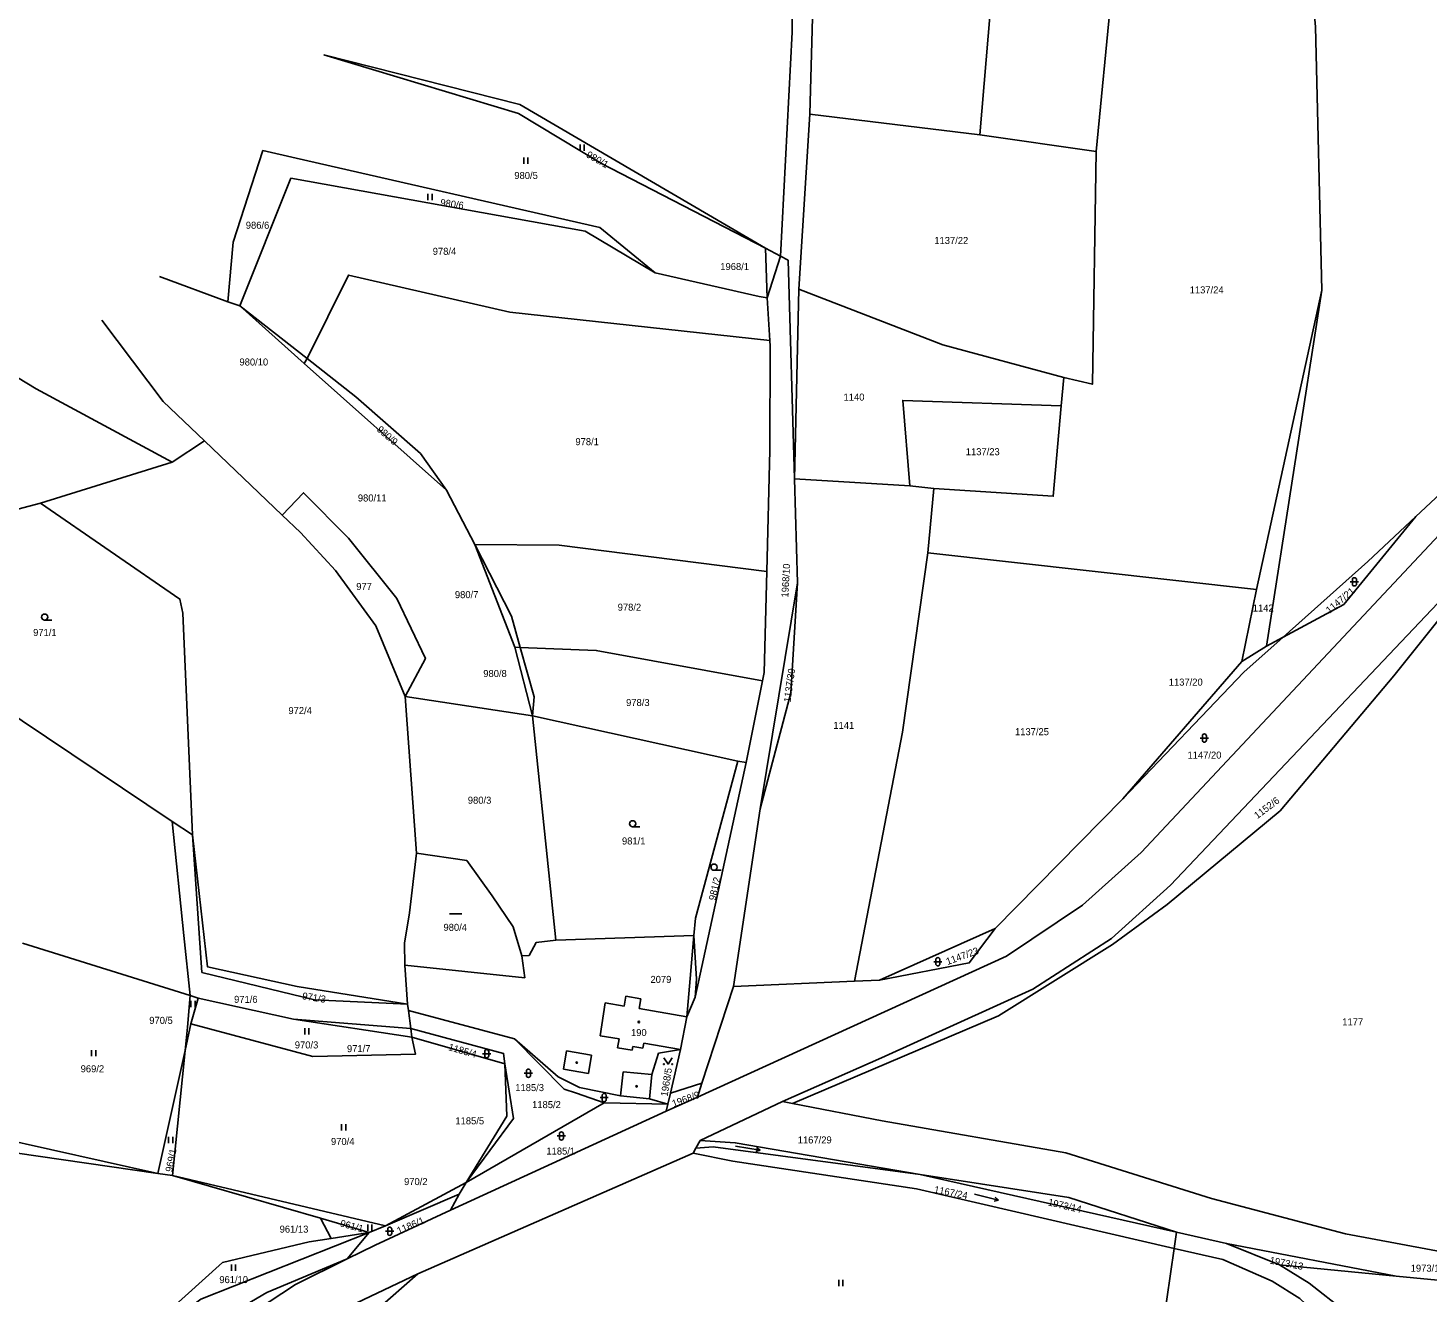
# Model space of a CAD drawing. Extents: x -793666 to -785424, y -1118958 to -1108761.
# Drawn here: x -787837.4 to -787498.3, y -1116254.2 to -1115948 of the extents above; entities that cross this region are included whole.
import ezdxf

# ---------------------------------------------------------------- set-up
doc = ezdxf.new("R2010")
doc.units = 0
for name, color, linetype in [('Hranice parcel', 7, 'Continuous'), ('Parcelní čísla', 7, 'Continuous'), ('Vnitřní kresba', 7, 'Continuous'), ('Značky budov', 7, 'Continuous'), ('Značky kultur', 7, 'Continuous')]:
    doc.layers.add(name, color=color, linetype=linetype)

msp = doc.modelspace()

# ---------------------------------------------------------------- linework, layer by layer
at = {"layer": 'Hranice parcel'}
for p, q in [((-787574.75, -1115936.92), (-787578.66, -1115977.84)), ((-787648.01, -1115968.79), (-787650.73, -1116011.16)), ((-787606.89, -1115973.8), (-787648.01, -1115968.79)), ((-787578.66, -1115977.84), (-787606.89, -1115973.8)), ((-787773.7, -1115984.33), (-787786.1, -1116015.24)), ((-787655.11, -1116003.2), (-787658.77, -1116001.28)), ((-787658.77, -1116001.28), (-787658.34, -1116013.28)), ((-787658.34, -1116013.28), (-787655.11, -1116003.2)), ((-787788.94, -1116014.2), (-787805.49, -1116008.13)), ((-787651.71, -1116057.06), (-787650.73, -1116011.16)), ((-787539.85, -1116083.9), (-787524.02, -1116011.41)), ((-787524.02, -1116011.41), (-787537.46, -1116097.58)), ((-787786.1, -1116015.24), (-787788.94, -1116014.2)), ((-787786.1, -1116015.24), (-787769.79, -1116027.99)), ((-787786.1, -1116015.24), (-787770.47, -1116029.13)), ((-787657.75, -1116023.59), (-787658.34, -1116013.28)), ((-787769.79, -1116027.99), (-787770.47, -1116029.13)), ((-787770.47, -1116029.13), (-787735.99, -1116059.79)), ((-787586.51, -1116032.57), (-787587.17, -1116039.4)), ((-787802.47, -1116053.02), (-787794.63, -1116047.86)), ((-787775.79, -1116065.87), (-787794.63, -1116047.86)), ((-787834.34, -1116062.94), (-787802.47, -1116053.02)), ((-787650.98, -1116082.27), (-787651.71, -1116057.06)), ((-787651.71, -1116057.06), (-787623.77, -1116058.82)), ((-787623.77, -1116058.82), (-787617.96, -1116059.4)), ((-787617.96, -1116059.4), (-787619.48, -1116074.96)), ((-787735.99, -1116059.79), (-787729.19, -1116073.01)), ((-787729.19, -1116073.01), (-787719.43, -1116097.87)), ((-787619.48, -1116074.96), (-787539.85, -1116083.9)), ((-787893.4, -1116079.01), (-787802.44, -1116140.05)), ((-787660.06, -1116136.96), (-787650.98, -1116082.27)), ((-787543.44, -1116101.31), (-787539.85, -1116083.9)), ((-787533.4, -1116095.41), (-787537.46, -1116097.58)), ((-787719.43, -1116097.87), (-787718.14, -1116097.92)), ((-787719.43, -1116097.87), (-787715.2, -1116114.43)), ((-787537.46, -1116097.58), (-787543.44, -1116101.31)), ((-787543.44, -1116101.31), (-787572.26, -1116134.58)), ((-787663.43, -1116125.75), (-787659.51, -1116105.95)), ((-787746.02, -1116109.78), (-787715.2, -1116114.43)), ((-787743.28, -1116147.67), (-787746.02, -1116109.78)), ((-787709.57, -1116168.73), (-787715.2, -1116114.43)), ((-787715.2, -1116114.43), (-787665.44, -1116125.4)), ((-787663.43, -1116125.75), (-787675.77, -1116182.6)), ((-787665.44, -1116125.4), (-787663.43, -1116125.75)), ((-787666.55, -1116180), (-787660.06, -1116136.96)), ((-787603.11, -1116165.92), (-787572.26, -1116134.58)), ((-787797.51, -1116143.25), (-787802.44, -1116140.05)), ((-787676.11, -1116167.64), (-787709.57, -1116168.73)), ((-787631.16, -1116178.45), (-787603.11, -1116165.92)), ((-787798.06, -1116182.18), (-787838.71, -1116169.51)), ((-787746.08, -1116174.83), (-787745.42, -1116184.24)), ((-787674.18, -1116203.4), (-787666.55, -1116180)), ((-787666.55, -1116180), (-787637.19, -1116178.71)), ((-787637.19, -1116178.71), (-787631.16, -1116178.45)), ((-787796.17, -1116182.77), (-787798.06, -1116182.18)), ((-787796.17, -1116182.77), (-787797.9, -1116189.03)), ((-787773.1, -1116187.86), (-787796.17, -1116182.77)), ((-787745.42, -1116184.24), (-787745.24, -1116185.79)), ((-787675.77, -1116182.6), (-787677.82, -1116187.32)), ((-787744.41, -1116192.25), (-787773.1, -1116187.86)), ((-787773.1, -1116187.86), (-787744.68, -1116190.18)), ((-787744.68, -1116190.18), (-787745.24, -1116185.79)), ((-787745.24, -1116185.79), (-787719.58, -1116192.65)), ((-787679.36, -1116195.24), (-787677.82, -1116187.32)), ((-787797.9, -1116189.03), (-787799.32, -1116195.48)), ((-787744.41, -1116192.25), (-787744.68, -1116190.18)), ((-787721.9, -1116198.72), (-787744.41, -1116192.25)), ((-787707.53, -1116204.84), (-787719.58, -1116192.65)), ((-787799.32, -1116195.48), (-787805.89, -1116225.23)), ((-787802.38, -1116225.73), (-787799.32, -1116195.48)), ((-787681.78, -1116205.83), (-787679.36, -1116195.24)), ((-787674.18, -1116203.4), (-787681.78, -1116205.83)), ((-787675.26, -1116206.73), (-787674.18, -1116203.4)), ((-787697.84, -1116208.1), (-787731.25, -1116227.42)), ((-787682.38, -1116208.47), (-787697.84, -1116208.1)), ((-787686.84, -1116207.16), (-787682.38, -1116208.47)), ((-787682.81, -1116210.19), (-787675.26, -1116206.73)), ((-787682.81, -1116210.19), (-787682.38, -1116208.47)), ((-787682.38, -1116208.47), (-787681.78, -1116205.83)), ((-787654.66, -1116207.8), (-787674.57, -1116217.24)), ((-787652.2, -1116208.28), (-787654.66, -1116207.8)), ((-787735.04, -1116234.09), (-787682.81, -1116210.19)), ((-787848.84, -1116215.69), (-787805.89, -1116225.23)), ((-787674.57, -1116217.24), (-787675.63, -1116219.15)), ((-787676.29, -1116220.33), (-787742.96, -1116249.55)), ((-787675.63, -1116219.15), (-787676.29, -1116220.33)), ((-787802.38, -1116225.73), (-787805.89, -1116225.23)), ((-787621.31, -1116225.46), (-787559.21, -1116239.45)), ((-787750.79, -1116237.9), (-787802.38, -1116225.73)), ((-787802.38, -1116225.73), (-787766.56, -1116236.08)), ((-787731.25, -1116227.42), (-787750.79, -1116237.9)), ((-787732.98, -1116230.23), (-787731.25, -1116227.42)), ((-787750.79, -1116237.9), (-787732.98, -1116230.23)), ((-787732.98, -1116230.23), (-787735.04, -1116234.09)), ((-787766.56, -1116236.08), (-787754.78, -1116239.49)), ((-787763.97, -1116240.95), (-787766.56, -1116236.08)), ((-787754.78, -1116239.49), (-787750.79, -1116237.9)), ((-787763.97, -1116240.95), (-787769.29, -1116241.8)), ((-787754.78, -1116239.49), (-787763.97, -1116240.95)), ((-787754.78, -1116239.49), (-787760.04, -1116245.94)), ((-787559.21, -1116239.45), (-787559.79, -1116243.37)), ((-787559.21, -1116239.45), (-787547.16, -1116242.17)), ((-787506.03, -1116250.09), (-787547.16, -1116242.17)), ((-787547.16, -1116242.17), (-787534.26, -1116247.37)), ((-787559.79, -1116243.37), (-787564.29, -1116273.91)), ((-787534.26, -1116247.37), (-787506.03, -1116250.09)), ((-787742.96, -1116249.55), (-787752.92, -1116258.26))]:
    msp.add_line(p, q, dxfattribs=at)
for points in [[(-787648.01, -1115968.79), (-787646.25, -1115904.58), (-787646.71, -1115898.69), (-787647.16, -1115892.89), (-787649.9, -1115857.77), (-787647.35, -1115836.06), (-787632.09, -1115810.96), (-787616.59, -1115795.54), (-787599.31, -1115785.58)], [(-787599.31, -1115785.58), (-787601.11, -1115906.76), (-787603.32, -1115932.39), (-787603.75, -1115937.39), (-787606.89, -1115973.8)], [(-787655.11, -1116003.2), (-787652.28, -1115948.92), (-787652.16, -1115924.68)], [(-787526.57, -1115936.85), (-787525.6, -1115947.69), (-787524.02, -1116011.41)], [(-787658.77, -1116001.28), (-787718.26, -1115966.49), (-787765.71, -1115954.42)], [(-787765.71, -1115954.42), (-787718.58, -1115968.68), (-787698.62, -1115980.69), (-787658.77, -1116001.28)], [(-787675.26, -1116206.73), (-787600.41, -1116172.62), (-787582, -1116160.25), (-787567.76, -1116147.56), (-787469.88, -1116043.22), (-787457.91, -1116032.96), (-787447.04, -1116026.95), (-787393.37, -1116002.51), (-787369.54, -1115990.64), (-787347.67, -1115976.77), (-787317.55, -1115952.64)], [(-787962.96, -1115959.92), (-787897.58, -1115997.65), (-787835.38, -1116035.31), (-787802.47, -1116053.02)], [(-787788.94, -1116014.2), (-787787.66, -1115999.8), (-787780.46, -1115977.62), (-787772.4, -1115979.46)], [(-787586.51, -1116032.57), (-787579.6, -1116034.2), (-787578.66, -1115977.84)], [(-787772.4, -1115979.46), (-787698.92, -1115996.26), (-787685.47, -1116007.21)], [(-787685.47, -1116007.21), (-787702.45, -1115997.15), (-787773.7, -1115984.33)], [(-787651.71, -1116057.06), (-787653.25, -1116004.18), (-787655.11, -1116003.2)], [(-787657.75, -1116023.59), (-787720.66, -1116016.73), (-787759.71, -1116007.77), (-787769.79, -1116027.99)], [(-787658.34, -1116013.28), (-787660.31, -1116012.93), (-787685.47, -1116007.21)], [(-787501.26, -1116066.24), (-787473.62, -1116040.37), (-787427.18, -1116007.54)], [(-787650.73, -1116011.16), (-787615.79, -1116024.61), (-787586.51, -1116032.57)], [(-787794.63, -1116047.86), (-787804.59, -1116038.34), (-787819.52, -1116018.7)], [(-787658.47, -1116079.48), (-787657.7, -1116050.18), (-787657.67, -1116024.95), (-787657.75, -1116023.59)], [(-787769.79, -1116027.99), (-787757.99, -1116037.22), (-787742.34, -1116050.95), (-787735.99, -1116059.79)], [(-787587.17, -1116039.4), (-787625.54, -1116038.1), (-787623.77, -1116058.82)], [(-787617.96, -1116059.4), (-787589.09, -1116061.3), (-787587.17, -1116039.4)], [(-787882.08, -1116075.64), (-787850.91, -1116067.35), (-787834.34, -1116062.94)], [(-787834.34, -1116062.94), (-787800.59, -1116086.2), (-787799.86, -1116089.62), (-787797.51, -1116143.25)], [(-787746.02, -1116109.78), (-787741.13, -1116100.54), (-787748.05, -1116086.08), (-787759.74, -1116071.43), (-787770.65, -1116060.46), (-787775.79, -1116065.87)], [(-787746.02, -1116109.78), (-787753.15, -1116092.63), (-787762.9, -1116079.3), (-787771.35, -1116070.11), (-787775.79, -1116065.87)], [(-787473.87, -1116063.94), (-787560.71, -1116155.42), (-787574.94, -1116168.36), (-787594.04, -1116180.66), (-787630.64, -1116197.22), (-787654.66, -1116207.8)], [(-787652.2, -1116208.28), (-787602.33, -1116187.11), (-787574.76, -1116169.78), (-787561.49, -1116160.11), (-787534.14, -1116137.42), (-787506.58, -1116104.81), (-787473.87, -1116063.94)], [(-787533.4, -1116095.41), (-787512.9, -1116077.13), (-787501.26, -1116066.24)], [(-787501.26, -1116066.24), (-787518.72, -1116087.54), (-787533.4, -1116095.41)], [(-787729.19, -1116073.01), (-787720.31, -1116090.3), (-787718.14, -1116097.92)], [(-787729.19, -1116073.01), (-787708.75, -1116073.16), (-787658.47, -1116079.48)], [(-787619.48, -1116074.96), (-787625.6, -1116118.4), (-787637.19, -1116178.71)], [(-787659.51, -1116105.95), (-787659.11, -1116103.94), (-787658.47, -1116079.48)], [(-787660.06, -1116136.96), (-787652.64, -1116108.87), (-787650.98, -1116082.27)], [(-787572.26, -1116134.58), (-787542.91, -1116103.88), (-787533.4, -1116095.41)], [(-787718.14, -1116097.92), (-787699.75, -1116098.61), (-787659.51, -1116105.95)], [(-787718.14, -1116097.92), (-787714.76, -1116109.82), (-787715.2, -1116114.43)], [(-787676.11, -1116167.64), (-787675.75, -1116163.44), (-787665.44, -1116125.4)], [(-787802.44, -1116140.05), (-787799.64, -1116167.61), (-787798.06, -1116182.18)], [(-787797.51, -1116143.25), (-787795.23, -1116176.58), (-787767.95, -1116183.2), (-787745.42, -1116184.24)], [(-787745.42, -1116184.24), (-787772.14, -1116179.99), (-787793.92, -1116175.19), (-787797.51, -1116143.25)], [(-787746.08, -1116174.83), (-787746.17, -1116169.52), (-787744.99, -1116162.15), (-787743.28, -1116147.67)], [(-787743.28, -1116147.67), (-787731.1, -1116149.5), (-787724.94, -1116158.06), (-787719.83, -1116165.55), (-787717.77, -1116172.59)], [(-787677.82, -1116187.32), (-787677.02, -1116178.07), (-787676.11, -1116167.64)], [(-787676.11, -1116167.64), (-787675.44, -1116178.19), (-787675.77, -1116182.6)], [(-787603.11, -1116165.92), (-787609.44, -1116174.28), (-787631.16, -1116178.45)], [(-787709.57, -1116168.73), (-787714.27, -1116169.29), (-787716.02, -1116172.45), (-787717.77, -1116172.59)], [(-787717.77, -1116172.59), (-787717.05, -1116177.85), (-787746.08, -1116174.83)], [(-787799.32, -1116195.48), (-787798.75, -1116189.8), (-787798.06, -1116182.18)], [(-787797.9, -1116189.03), (-787768.42, -1116196.93), (-787743.56, -1116196.38), (-787744.41, -1116192.25)], [(-787744.68, -1116190.18), (-787722.2, -1116196.17), (-787721.9, -1116198.72)], [(-787719.58, -1116192.65), (-787709.01, -1116201.87), (-787703.78, -1116204.46), (-787693.87, -1116206.47), (-787686.84, -1116207.16)], [(-787686.84, -1116207.16), (-787686.26, -1116201.31), (-787684.66, -1116196.12), (-787679.36, -1116195.24)], [(-787731.25, -1116227.42), (-787721.37, -1116211.4), (-787721.9, -1116198.72)], [(-787721.9, -1116198.72), (-787719.79, -1116211.96), (-787731.25, -1116227.42)], [(-787697.84, -1116208.1), (-787704.5, -1116205.79), (-787707.53, -1116204.84)], [(-787491.52, -1116244.85), (-787518.29, -1116239.89), (-787550.74, -1116231.28), (-787586.05, -1116220.25), (-787630.48, -1116212.51), (-787652.2, -1116208.28)], [(-787805.89, -1116225.23), (-787863.41, -1116216.97), (-787881.92, -1116219.49)], [(-787621.31, -1116225.46), (-787671.44, -1116218.77), (-787675.63, -1116219.15)], [(-787674.57, -1116217.24), (-787666.08, -1116217.81), (-787621.31, -1116225.46)], [(-787676.29, -1116220.33), (-787666.66, -1116222.25), (-787622.19, -1116228.96), (-787559.79, -1116243.37)], [(-787559.21, -1116239.45), (-787585.33, -1116231.06), (-787621.31, -1116225.46)], [(-787760.04, -1116245.94), (-787753.27, -1116242.6), (-787735.04, -1116234.09)], [(-787769.29, -1116241.8), (-787790.26, -1116246.78), (-787807.54, -1116262.34), (-787829.02, -1116299.13)], [(-787819.51, -1116289.03), (-787805.93, -1116263.42), (-787795.52, -1116255.66), (-787754.78, -1116239.49)], [(-787829.48, -1116307.82), (-787797.98, -1116272.02), (-787782.24, -1116258.48), (-787772.6, -1116252.15), (-787760.04, -1116245.94)], [(-787760.04, -1116245.94), (-787779.53, -1116254.05), (-787796.15, -1116263.8), (-787819.51, -1116289.03)], [(-787559.79, -1116243.37), (-787548.03, -1116246.08), (-787536.05, -1116251.32), (-787529.36, -1116255.54), (-787521.82, -1116262.58), (-787446.99, -1116337.41), (-787434.65, -1116347.85), (-787426.61, -1116352.34), (-787368.83, -1116378.44), (-787186.27, -1116460.48)], [(-787353.58, -1116279.74), (-787370.99, -1116373.22), (-787424.94, -1116349.06), (-787432.69, -1116344.75), (-787444.35, -1116334.63), (-787518.47, -1116258.57), (-787527.13, -1116251.76), (-787534.26, -1116247.37)], [(-787742.96, -1116249.55), (-787757.71, -1116256.57), (-787773.26, -1116265.02), (-787791.8, -1116281.83), (-787826.54, -1116317.41)], [(-787506.03, -1116250.09), (-787481.68, -1116252.44), (-787430.8, -1116255.68), (-787401.33, -1116263.18), (-787380.77, -1116272.3)]]:
    msp.add_lwpolyline(points, dxfattribs=at)
at = {"layer": 'Vnitřní kresba'}
for p, q in [((-787698.84, -1116191.88), (-787697.6, -1116183.94)), ((-787697.6, -1116183.94), (-787692.99, -1116184.73)), ((-787692.99, -1116184.73), (-787692.57, -1116182.29)), ((-787692.57, -1116182.29), (-787688.98, -1116182.93)), ((-787688.98, -1116182.93), (-787689.39, -1116185.34)), ((-787689.39, -1116185.34), (-787677.82, -1116187.32)), ((-787694.21, -1116192.68), (-787698.84, -1116191.88)), ((-787694.59, -1116194.86), (-787694.21, -1116192.68)), ((-787691.06, -1116195.41), (-787694.59, -1116194.86)), ((-787690.9, -1116194.47), (-787691.06, -1116195.41)), ((-787688.43, -1116194.89), (-787690.9, -1116194.47)), ((-787688.23, -1116193.71), (-787688.43, -1116194.89)), ((-787679.36, -1116195.24), (-787688.23, -1116193.71)), ((-787707.7, -1116200.02), (-787706.95, -1116195.58)), ((-787706.95, -1116195.58), (-787700.91, -1116196.57)), ((-787700.91, -1116196.57), (-787701.64, -1116201.02)), ((-787701.64, -1116201.02), (-787707.7, -1116200.02)), ((-787693.87, -1116206.47), (-787693.24, -1116200.66)), ((-787693.24, -1116200.66), (-787686.26, -1116201.31))]:
    msp.add_line(p, q, dxfattribs=at)
at = {"layer": 'Značky budov'}
for centre in [(-787689.44, -1116188.57), (-787704.47, -1116198.38), (-787689.98, -1116204.14)]:
    msp.add_circle(centre, 0.175, dxfattribs=at)
at = {"layer": 'Značky kultur'}
for p, q in [((-787703.64, -1115977.69), (-787703.64, -1115976.19)), ((-787702.64, -1115977.69), (-787702.64, -1115976.19)), ((-787717.3, -1115980.8), (-787717.3, -1115979.3)), ((-787716.3, -1115980.8), (-787716.3, -1115979.3)), ((-787740.5, -1115989.6), (-787740.5, -1115988.1)), ((-787739.5, -1115989.6), (-787739.5, -1115988.1)), ((-787517.14, -1116082.02), (-787515.14, -1116082.02)), ((-787516.64, -1116081.52), (-787516.64, -1116082.52)), ((-787515.64, -1116082.52), (-787515.64, -1116081.52)), ((-787833.35, -1116091.31), (-787831.6, -1116091.31)), ((-787553.47, -1116119.85), (-787551.47, -1116119.85)), ((-787552.97, -1116119.35), (-787552.97, -1116120.35)), ((-787551.97, -1116120.35), (-787551.97, -1116119.35)), ((-787690.94, -1116141.34), (-787689.19, -1116141.34)), ((-787671.21, -1116151.84), (-787669.46, -1116151.84)), ((-787735.29, -1116162.39), (-787732.29, -1116162.39)), ((-787618.02, -1116173.98), (-787616.02, -1116173.98)), ((-787617.52, -1116173.48), (-787617.52, -1116174.48)), ((-787616.52, -1116174.48), (-787616.52, -1116173.48)), ((-787797.91, -1116184.97), (-787797.91, -1116183.47)), ((-787796.91, -1116184.97), (-787796.91, -1116183.47)), ((-787770.36, -1116191.56), (-787770.36, -1116190.06)), ((-787769.36, -1116191.56), (-787769.36, -1116190.06)), ((-787821.95, -1116196.85), (-787821.95, -1116195.35)), ((-787820.95, -1116196.85), (-787820.95, -1116195.35)), ((-787727.27, -1116196.26), (-787725.27, -1116196.26)), ((-787726.77, -1116195.76), (-787726.77, -1116196.76)), ((-787725.77, -1116196.76), (-787725.77, -1116195.76)), ((-787717.17, -1116200.98), (-787715.17, -1116200.98)), ((-787716.67, -1116200.48), (-787716.67, -1116201.48)), ((-787715.67, -1116201.48), (-787715.67, -1116200.48)), ((-787698.84, -1116206.88), (-787696.84, -1116206.88)), ((-787698.34, -1116206.38), (-787698.34, -1116207.38)), ((-787697.34, -1116207.38), (-787697.34, -1116206.38)), ((-787761.43, -1116214.8), (-787761.43, -1116213.3)), ((-787760.43, -1116214.8), (-787760.43, -1116213.3)), ((-787803.3, -1116217.88), (-787803.3, -1116216.38)), ((-787802.3, -1116217.88), (-787802.3, -1116216.38)), ((-787709.19, -1116216.16), (-787707.19, -1116216.16)), ((-787708.69, -1116215.66), (-787708.69, -1116216.66)), ((-787707.69, -1116216.66), (-787707.69, -1116215.66)), ((-787666.01, -1116218.63), (-787660.08, -1116219.57)), ((-787660.08, -1116219.57), (-787661.12, -1116219.91)), ((-787660.08, -1116219.57), (-787660.97, -1116218.92)), ((-787608.13, -1116230.27), (-787602.31, -1116231.72)), ((-787602.31, -1116231.72), (-787603.37, -1116231.97)), ((-787602.31, -1116231.72), (-787603.13, -1116231)), ((-787755.09, -1116239.13), (-787755.09, -1116237.63)), ((-787754.09, -1116239.13), (-787754.09, -1116237.63)), ((-787750.76, -1116239.22), (-787748.76, -1116239.22)), ((-787750.26, -1116238.72), (-787750.26, -1116239.72)), ((-787749.26, -1116239.72), (-787749.26, -1116238.72)), ((-787788.08, -1116248.8), (-787788.08, -1116247.3)), ((-787787.08, -1116248.8), (-787787.08, -1116247.3)), ((-787641.02, -1116252.5), (-787641.02, -1116251)), ((-787640.02, -1116252.5), (-787640.02, -1116251))]:
    msp.add_line(p, q, dxfattribs=at)
msp.add_lwpolyline([(-787683.37, -1116197.27), (-787682.37, -1116198.77), (-787681.37, -1116197.27)], dxfattribs=at)
for centre, radius in [((-787833.35, -1116090.56), 0.75), ((-787690.94, -1116140.59), 0.75), ((-787671.21, -1116151.09), 0.75), ((-787683.37, -1116198.77), 0.1), ((-787681.37, -1116198.77), 0.1)]:
    msp.add_circle(centre, radius, dxfattribs=at)
for centre, start, end in [((-787516.14, -1116081.52), 0, 180), ((-787516.14, -1116082.52), 180, 359.9879), ((-787552.47, -1116119.35), 0, 180), ((-787552.47, -1116120.35), 180, 359.9879), ((-787617.02, -1116173.48), 0, 180), ((-787617.02, -1116174.48), 180, 359.9879), ((-787726.27, -1116195.76), 0, 180), ((-787726.27, -1116196.76), 180, 359.9879), ((-787716.17, -1116200.48), 0, 180), ((-787716.17, -1116201.48), 180, 359.9879), ((-787697.84, -1116206.38), 0, 180), ((-787697.84, -1116207.38), 180, 359.9879), ((-787708.19, -1116215.66), 0, 180), ((-787708.19, -1116216.66), 180, 359.9879), ((-787749.76, -1116238.72), 0, 180), ((-787749.76, -1116239.72), 180, 359.9879)]:
    msp.add_arc(centre, 0.5, start, end, dxfattribs=at)

# ---------------------------------------------------------------- texts
at = {"layer": 'Parcelní čísla'}
for s, rotation, p in [('980/1', 330, (-787702.33, -1115979.1)), ('980/6', 352, (-787737.6, -1115990.98)), ('980/9', 319, (-787753.02, -1116045.38)), ('1968/10', 87, (-787653.23, -1116085.86)), ('1147/21', 40, (-787522.19, -1116089.8)), ('1137/30', 82, (-787652.71, -1116111.26)), ('1152/6', 37, (-787539.65, -1116139.49)), ('981/2', 77, (-787670.9, -1116159.27)), ('1147/23', 20, (-787614.67, -1116174.8)), ('971/3', 351, (-787771.03, -1116183.05)), ('1185/4', 344, (-787735.7, -1116195.36)), ('1968/5', 81, (-787682.48, -1116206.7)), ('1968/9', 20, (-787681.04, -1116209.22)), ('969/1', 79, (-787802.46, -1116225)), ('1167/24', 349, (-787618.05, -1116229.89)), ('1973/14', 347, (-787590.47, -1116232.95)), ('961/1', 345, (-787761.91, -1116238.03)), ('1186/1', 23, (-787747.59, -1116239.97)), ('1973/13', 349, (-787536.79, -1116247.03))]:
    msp.add_text(s, height=1.7, rotation=rotation, dxfattribs=at).set_placement(p)
for s, p in [('980/5', (-787719.59, -1115984.5)), ('986/6', (-787784.62, -1115996.55)), ('1137/22', (-787617.88, -1116000.23)), ('978/4', (-787739.35, -1116002.86)), ('1968/1', (-787669.71, -1116006.55)), ('1137/24', (-787556.04, -1116012.2)), ('980/10', (-787786.15, -1116029.65)), ('1140', (-787639.86, -1116038.15)), ('978/1', (-787704.8, -1116048.94)), ('1137/23', (-787610.26, -1116051.37)), ('980/11', (-787757.48, -1116062.57)), ('977', (-787757.87, -1116083.99)), ('980/7', (-787733.98, -1116085.97)), ('978/2', (-787694.56, -1116089.01)), ('1142', (-787540.76, -1116089.22)), ('971/1', (-787836.12, -1116095.12)), ('980/8', (-787727.11, -1116105.06)), ('1137/20', (-787561.1, -1116107.14)), ('978/3', (-787692.52, -1116112.09)), ('972/4', (-787774.3, -1116114.03)), ('1141', (-787642.33, -1116117.61)), ('1137/25', (-787598.34, -1116119.14)), ('1147/20', (-787556.57, -1116124.81)), ('980/3', (-787730.85, -1116135.73)), ('981/1', (-787693.52, -1116145.6)), ('980/4', (-787736.74, -1116166.51)), ('2079', (-787686.62, -1116179.11)), ('971/6', (-787787.46, -1116183.94)), ('970/5', (-787807.99, -1116189.02)), ('1177', (-787519.09, -1116189.39)), ('190', (-787691.33, -1116191.98)), ('970/3', (-787772.75, -1116194.97)), ('971/7', (-787760.12, -1116195.87)), ('969/2', (-787824.61, -1116200.74)), ('1185/3', (-787719.36, -1116205.3)), ('1185/2', (-787715.28, -1116209.42)), ('1185/5', (-787733.86, -1116213.35)), ('970/4', (-787763.99, -1116218.35)), ('1185/1', (-787711.82, -1116220.66)), ('1167/29', (-787650.95, -1116217.97)), ('970/2', (-787746.29, -1116228.05)), ('961/13', (-787776.42, -1116239.56)), ('1973/15', (-787502.52, -1116249.02)), ('961/10', (-787791.03, -1116251.78))]:
    msp.add_text(s, height=1.7, dxfattribs=at).set_placement(p)

doc.saveas('drawing.dxf')
